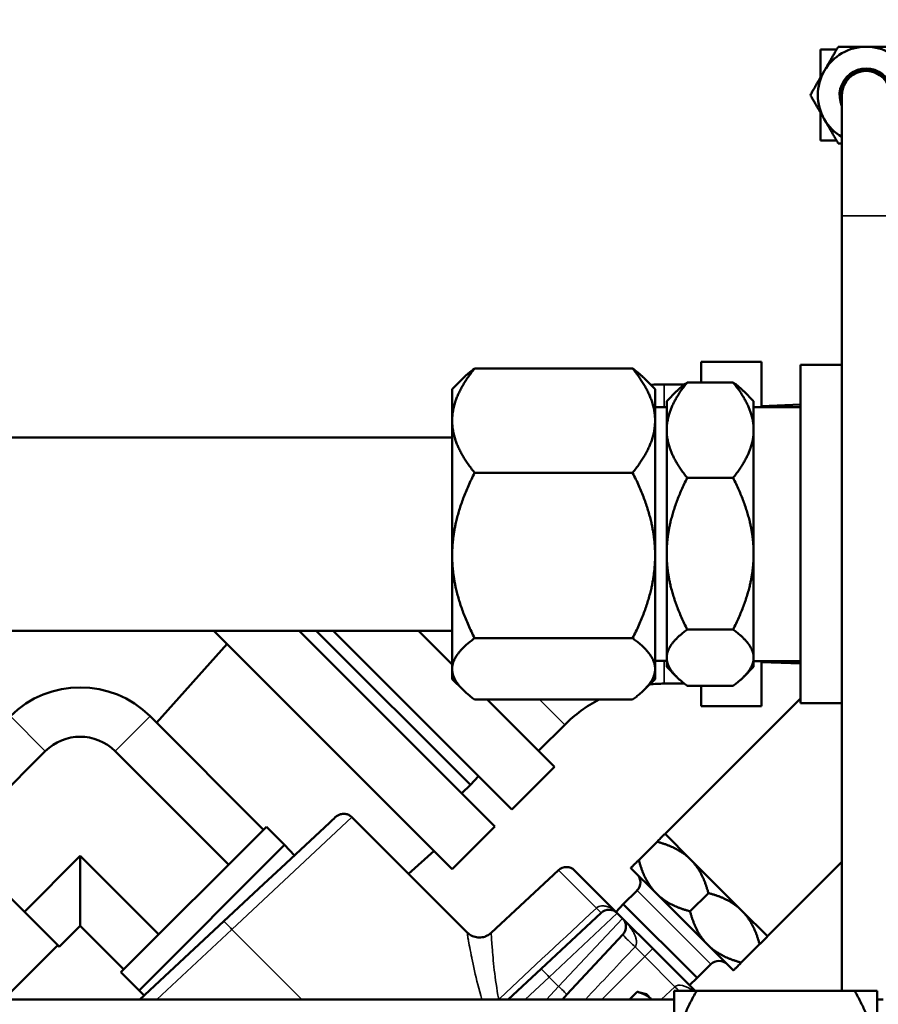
# Model space of a CAD drawing. Header units: inches. Extents: x 1 to 271, y 5 to 171.
# Tile 307 of 334: x 145.83 to 150.27, y 146.88 to 151.97. Entities that reach past the tile are written whole.
import ezdxf

# ---------------------------------------------------------------- set-up
doc = ezdxf.new("R2010")
doc.units = ezdxf.units.IN
doc.header["$LTSCALE"] = 8
doc.header["$MEASUREMENT"] = 0
for name, color, linetype, lineweight in [('Dimension (ANSI)', 7, 'Continuous', 25), ('Visible (ANSI)', 7, 'Continuous', 50), ('Visible Narrow (ANSI)', 7, 'Continuous', 35)]:
    doc.layers.add(name, color=color, linetype=linetype, lineweight=lineweight)
doc.styles.add('Dimension Text', font='tahoma.ttf')
doc.dimstyles.new('Dual Dimension', dxfattribs={"dimscale": 8, "dimtxt": 0.12, "dimasz": 0.098425, "dimexe": 0.125, "dimexo": 0.0625, "dimgap": 0.031496, "dimtad": 0, "dimtih": 1, "dimtoh": 1, "dimrnd": 1e-08, "dimzin": 4, "dimdsep": 46, "dimtxsty": 'Dimension Text', "dimcen": 0.09, "dimdle": 0.393701, "dimclrd": 256, "dimclre": 256, "dimclrt": 256, "dimadec": 0, "dimazin": 1, "dimtfac": 1, "dimtofl": 0, "dimtmove": 0, "dimatfit": 3, "dimfxl": 1, "dimtolj": 1, "dimtzin": 4, "dimlwd": -1, "dimlwe": -1, "dimarcsym": 0})

# ---------------------------------------------------------------- blocks, each defined once
blk = doc.blocks.new('*D10')
at = {"layer": 'Defpoints', "color": 0, "transparency": 16777216}
for p in [(179.2848, 157.7079), (123.1798, 140.6812), (179.2848, 140.6812)]:
    blk.add_point(p, dxfattribs=at)
at = {"layer": 'Dimension (ANSI)', "transparency": 16777216}
for p, q in [((123.1798, 141.1812), (123.1798, 158.7079)), ((179.2848, 141.1812), (179.2848, 158.7079)), ((123.9672, 157.7079), (146.443, 157.7079)), ((178.4974, 157.7079), (156.0215, 157.7079))]:
    blk.add_line(p, q, dxfattribs=at)
for points in [[(123.9672, 157.8392), (123.9672, 157.5767), (123.1798, 157.7079)], [(178.4974, 157.8392), (178.4974, 157.5767), (179.2848, 157.7079)]]:
    blk.add_solid(points, dxfattribs=at)
at = {"layer": 'Dimension (ANSI)', "transparency": 16777216, "insert": (151.2323, 157.7079), "char_height": 0.96, "attachment_point": 5, "style": 'Dimension Text'}
blk.add_mtext('\\A1;{\\H3.0x;(}\\S56.11^ 1425.1 mm;{\\H3.0x;)}', dxfattribs=at)

msp = doc.modelspace()

# ---------------------------------------------------------------- linework, layer by layer
at = {"layer": 'Visible (ANSI)'}
for p, q in [((150.0549, 151.8176), (149.9714, 151.8176)), ((149.9714, 151.8176), (149.9714, 151.6729)), ((150.0824, 151.5816), (150.0824, 150.9566)), ((149.9714, 151.4904), (149.9714, 151.3456)), ((149.9714, 151.3456), (150.0549, 151.3456)), ((150.0824, 150.9566), (150.0824, 146.945)), ((148.1814, 150.1662), (148.9993, 150.1662)), ((149.3532, 150.2001), (149.3532, 150.0948)), ((149.6652, 150.2001), (149.3532, 150.2001)), ((149.6652, 150.2001), (149.6652, 149.9671)), ((149.8674, 148.4346), (149.8674, 150.1846)), ((149.8674, 150.1846), (150.0824, 150.1846)), ((148.0654, 150.0596), (148.1215, 150.1158)), ((149.1154, 150.0596), (149.0592, 150.1158)), ((149.267, 150.0836), (149.1615, 150.0836)), ((149.519, 150.0948), (149.2817, 150.0948)), ((148.0654, 150.0596), (148.0654, 149.8966)), ((149.1154, 150.0596), (149.1154, 149.8966)), ((149.1754, 149.9971), (149.2268, 150.0486)), ((149.6254, 149.9971), (149.5739, 150.0486)), ((149.1754, 149.9656), (149.1154, 149.9656)), ((149.1754, 149.9971), (149.1754, 149.8477)), ((149.6254, 149.9971), (149.6254, 149.8477)), ((149.8674, 149.9671), (149.6254, 149.9671)), ((149.6652, 149.9722), (149.8674, 149.9799)), ((148.0654, 149.8966), (148.0654, 149.1989)), ((149.1154, 149.8966), (149.1154, 149.1989)), ((148.0654, 149.8096), (145.3454, 149.8096)), ((149.1754, 149.8477), (149.1754, 149.2081)), ((149.6254, 149.8477), (149.6254, 149.2081)), ((148.1814, 149.6271), (148.9993, 149.6271)), ((149.519, 149.6007), (149.2817, 149.6007)), ((148.0654, 149.1989), (148.0654, 148.6119)), ((149.1154, 148.6119), (149.1154, 149.1989)), ((149.1754, 149.2081), (149.1754, 148.67)), ((149.6254, 148.67), (149.6254, 149.2081)), ((148.0654, 148.8096), (145.3454, 148.8096)), ((146.8326, 148.8096), (148.0661, 147.5762)), ((147.2739, 148.8096), (148.2867, 147.7968)), ((148.16, 148.0112), (147.3616, 148.8096)), ((148.3744, 147.8845), (147.4492, 148.8096)), ((148.0654, 148.6348), (147.8905, 148.8096)), ((149.519, 148.8155), (149.2817, 148.8155)), ((146.901, 148.7413), (146.535, 148.3336)), ((148.1814, 148.7706), (148.9993, 148.7706)), ((149.1754, 148.6536), (149.1154, 148.6536)), ((149.1754, 148.67), (149.1754, 148.6221)), ((149.6254, 148.67), (149.6254, 148.6221)), ((149.8674, 148.6521), (149.6254, 148.6521)), ((149.6652, 148.6521), (149.6652, 148.4191)), ((149.6652, 148.6471), (149.8674, 148.6394)), ((148.0654, 148.6119), (148.0654, 148.5596)), ((149.1154, 148.6119), (149.1154, 148.5596)), ((149.1754, 148.6221), (149.2268, 148.5707)), ((149.6254, 148.6221), (149.5739, 148.5707)), ((148.0654, 148.5596), (148.1215, 148.5035)), ((149.1154, 148.5596), (149.0592, 148.5035)), ((149.267, 148.5356), (149.1615, 148.5356)), ((149.519, 148.5245), (149.2817, 148.5245)), ((149.3532, 148.5245), (149.3532, 148.4191)), ((148.1814, 148.4531), (148.9993, 148.4531)), ((148.595, 148.1051), (148.247, 148.4531)), ((149.8674, 148.4589), (149.1667, 147.7583)), ((149.8674, 148.4346), (150.0824, 148.4346)), ((150.0813, 148.4346), (150.0824, 148.4336)), ((149.6652, 148.4191), (149.3532, 148.4191)), ((147.089, 147.7797), (146.5021, 148.3666)), ((148.6482, 148.323), (148.5127, 148.1875)), ((145.9601, 148.1859), (145.4906, 147.7164)), ((146.9083, 147.599), (146.3214, 148.1859)), ((148.3744, 147.8845), (148.595, 148.1051)), ((148.2023, 148.0566), (148.16, 148.0112)), ((148.1146, 147.9689), (148.16, 148.0112)), ((147.546, 147.8445), (147.546, 147.8445)), ((148.1425, 147.2481), (147.546, 147.8445)), ((146.3513, 147.042), (147.1041, 147.7947)), ((147.1978, 147.701), (147.1041, 147.7947)), ((147.4304, 147.8159), (147.1804, 147.5827)), ((147.2823, 147.6778), (147.3804, 147.7693)), ((148.2867, 147.7968), (148.0661, 147.5762)), ((149.1257, 147.7173), (149.031, 147.6225)), ((149.1667, 147.7583), (149.2993, 147.6257)), ((145.5067, 147.7003), (145.8359, 147.3711)), ((147.1978, 147.701), (146.4451, 146.9482)), ((147.2489, 147.6467), (147.1978, 147.701)), ((147.9719, 147.6704), (147.8392, 147.5513)), ((146.1408, 147.644), (145.8519, 147.3551)), ((146.1408, 147.644), (146.1408, 147.2827)), ((146.547, 147.2377), (146.1408, 147.644)), ((149.2993, 147.6257), (149.5645, 147.3605)), ((147.0886, 147.4971), (147.1804, 147.5827)), ((148.6152, 147.5703), (148.2674, 147.2459)), ((148.9196, 147.3478), (148.6986, 147.5688)), ((148.9899, 147.5815), (149.1225, 147.4489)), ((150.0824, 147.6133), (149.697, 147.2279)), ((147.0886, 147.4971), (146.8835, 147.3059)), ((148.951, 147.3941), (149.0218, 147.4648)), ((149.1225, 147.4489), (149.3877, 147.1837)), ((149.3909, 147.4521), (149.2961, 147.3574)), ((145.8519, 147.3551), (145.8359, 147.3711)), ((148.9135, 147.3539), (148.951, 147.3941)), ((148.951, 147.3941), (149.3329, 147.0123)), ((149.5645, 147.3605), (149.697, 147.2279)), ((145.8599, 147.3471), (145.8519, 147.3551)), ((145.8599, 147.3471), (146.0246, 147.1825)), ((148.8362, 147.3493), (148.5255, 147.0595)), ((148.9196, 147.3478), (148.9472, 147.3202)), ((149.1031, 147.1643), (148.9472, 147.3202)), ((146.1408, 147.2827), (146.0326, 147.1744)), ((146.3664, 147.0571), (146.1408, 147.2827)), ((146.4496, 146.9013), (146.8835, 147.3059)), ((148.6588, 146.9261), (148.9486, 147.2369)), ((145.7439, 146.9013), (146.0248, 147.1822)), ((146.0326, 147.1744), (146.0246, 147.1825)), ((149.1031, 147.1643), (149.3224, 146.945)), ((149.3877, 147.1837), (149.5203, 147.0512)), ((149.656, 147.1869), (149.5613, 147.0922)), ((148.3558, 146.9013), (148.5255, 147.0595)), ((149.3329, 147.0123), (149.4036, 147.083)), ((146.4451, 146.9482), (146.3513, 147.042)), ((149.2926, 146.9747), (149.3329, 147.0123)), ((148.1954, 146.9894), (148.1954, 146.9894)), ((145.3454, 146.9013), (149.2141, 146.9013)), ((146.4724, 146.9225), (146.4451, 146.9482)), ((148.2112, 146.93), (148.2112, 146.93)), ((148.6588, 146.9261), (148.6357, 146.9013)), ((148.9822, 146.9013), (149.0221, 146.9411)), ((149.0705, 146.9281), (149.0221, 146.9411)), ((149.0972, 146.9015), (149.0705, 146.9281)), ((149.0974, 146.9013), (149.0972, 146.9015)), ((149.2141, 146.57), (149.2141, 146.945)), ((149.2141, 146.945), (149.3301, 146.945)), ((149.3301, 146.945), (150.1481, 146.945)), ((150.2641, 146.945), (150.1481, 146.945)), ((150.2641, 146.57), (150.2641, 146.945)), ((150.2641, 146.9013), (150.2954, 146.9013))]:
    msp.add_line(p, q, dxfattribs=at)
for centre, radius, start, end in [((150.2074, 151.5816), 0.25, 90, 150), ((150.2074, 151.5816), 0.25, 30, 90), ((150.2074, 151.5816), 0.25, 150, 210), ((150.2074, 151.5816), 0.1375, 335.38, 204.62), ((150.2074, 151.5816), 0.1275, 348.6351, 191.3649), ((150.2074, 151.5816), 0.125, 0, 180), ((150.2074, 151.5816), 0.25, 210, 240), ((149.1615, 147.8096), 2.274, 90, 91.7424), ((149.1615, 147.8096), 0.726, 90, 95.848), ((146.1408, 148.0053), 0.511, 45, 135), ((149.1615, 147.8096), 0.726, 117.5843, 135), ((146.1408, 148.0053), 0.2555, 45, 135), ((148.6561, 147.5264), 0.06, 45, 133), ((148.9793, 147.5072), 0.06, 315, 45), ((148.8771, 147.3054), 0.06, 45, 133), ((148.9047, 147.2778), 0.06, 317, 45), ((149.446, 147.0406), 0.06, 45, 135)]:
    msp.add_arc(centre, radius, start, end, dxfattribs=at)
for points, weights in [([(149.9908, 151.7066), (150.0243, 151.7647), (150.063, 151.8316)], [1, 1.08605157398, 1.09482315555]), ([(150.063, 151.8316), (150.1404, 151.8316), (150.2074, 151.8316)], [1.09482315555, 1.08605157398, 1]), ([(150.2074, 151.8316), (150.2743, 151.8316), (150.3517, 151.8316)], [1, 1.08605157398, 1.09482315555]), ([(149.9187, 151.5816), (149.9574, 151.6486), (149.9908, 151.7066)], [1.09482315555, 1.08605157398, 1]), ([(149.9908, 151.4566), (149.9574, 151.5147), (149.9187, 151.5816)], [1, 1.08605157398, 1.09482315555]), ([(150.063, 151.3316), (150.0243, 151.3986), (149.9908, 151.4566)], [1.09482315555, 1.08605157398, 1]), ([(150.0824, 151.3316), (150.0728, 151.3316), (150.063, 151.3316)], [1.09131478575, 1.0937011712, 1.09482315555]), ([(148.0654, 149.8966), (148.0654, 150.0217), (148.1814, 150.1662)], [1.72624671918, 1.72624671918, 1.60230778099]), ([(148.1814, 150.1662), (148.1458, 150.1401), (148.1215, 150.1158)], [1.60230778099, 1.63840812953, 1.66399333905]), ([(149.1154, 149.8966), (149.1154, 150.0217), (148.9993, 150.1662)], [1.72624671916, 1.72624671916, 1.60230778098]), ([(148.9993, 150.1662), (149.0349, 150.1401), (149.0592, 150.1158)], [1.60230778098, 1.63840812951, 1.66399333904]), ([(149.1754, 149.8477), (149.1754, 149.9624), (149.2817, 150.0948)], [1.35590551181, 1.35590551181, 1.25855587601]), ([(149.2817, 150.0948), (149.2491, 150.0709), (149.2268, 150.0486)], [1.25855587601, 1.28691141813, 1.30700769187]), ([(149.519, 150.0948), (149.5516, 150.0709), (149.5739, 150.0486)], [1.25855587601, 1.28691141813, 1.30700769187]), ([(149.6254, 149.8477), (149.6254, 149.9624), (149.519, 150.0948)], [1.35590551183, 1.35590551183, 1.25855587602]), ([(148.1814, 149.6271), (148.0654, 149.7716), (148.0654, 149.8966)], [1.60230778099, 1.72624671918, 1.72624671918]), ([(148.9993, 149.6271), (149.1154, 149.7716), (149.1154, 149.8966)], [1.60230778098, 1.72624671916, 1.72624671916]), ([(149.2817, 149.6007), (149.1754, 149.7331), (149.1754, 149.8477)], [1.25855587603, 1.35590551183, 1.35590551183]), ([(149.519, 149.6007), (149.6254, 149.7331), (149.6254, 149.8477)], [1.25855587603, 1.35590551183, 1.35590551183]), ([(148.0654, 149.1989), (148.0654, 149.3976), (148.1814, 149.6271)], [1.72624671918, 1.72624671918, 1.60230778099]), ([(149.1154, 149.1989), (149.1154, 149.3976), (148.9993, 149.6271)], [1.72624671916, 1.72624671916, 1.60230778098]), ([(149.1754, 149.2081), (149.1754, 149.3903), (149.2817, 149.6007)], [1.35590551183, 1.35590551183, 1.25855587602]), ([(149.6254, 149.2081), (149.6254, 149.3903), (149.519, 149.6007)], [1.35590551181, 1.35590551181, 1.25855587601]), ([(148.1814, 148.7706), (148.0654, 149.0001), (148.0654, 149.1989)], [1.60230778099, 1.72624671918, 1.72624671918]), ([(148.9993, 148.7706), (149.1154, 149.0001), (149.1154, 149.1989)], [1.60230778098, 1.72624671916, 1.72624671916]), ([(149.2817, 148.8155), (149.1754, 149.0259), (149.1754, 149.2081)], [1.25855587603, 1.35590551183, 1.35590551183]), ([(149.519, 148.8155), (149.6254, 149.0259), (149.6254, 149.2081)], [1.25855587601, 1.35590551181, 1.35590551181]), ([(149.1754, 148.67), (149.1754, 148.7375), (149.2817, 148.8155)], [1.35590551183, 1.35590551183, 1.25855587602]), ([(149.6254, 148.67), (149.6254, 148.7375), (149.519, 148.8155)], [1.35590551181, 1.35590551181, 1.25855587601]), ([(148.0654, 148.6119), (148.0654, 148.6855), (148.1814, 148.7706)], [1.72624671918, 1.72624671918, 1.60230778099]), ([(149.1154, 148.6119), (149.1154, 148.6855), (148.9993, 148.7706)], [1.72624671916, 1.72624671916, 1.60230778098]), ([(149.2817, 148.5245), (149.1754, 148.6025), (149.1754, 148.67)], [1.25855587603, 1.35590551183, 1.35590551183]), ([(149.519, 148.5245), (149.6254, 148.6025), (149.6254, 148.67)], [1.25855587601, 1.35590551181, 1.35590551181]), ([(148.1814, 148.4531), (148.0654, 148.5382), (148.0654, 148.6119)], [1.60230778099, 1.72624671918, 1.72624671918]), ([(148.9993, 148.4531), (149.1154, 148.5382), (149.1154, 148.6119)], [1.60230778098, 1.72624671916, 1.72624671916]), ([(150.0822, 148.4346), (150.0823, 148.4345), (150.0824, 148.4344)], [1.00697512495, 1.00692987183, 1.00688444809]), ([(149.1257, 147.7173), (149.1667, 147.7583), (149.1667, 147.7583)], [1, 1.0379548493, 1]), ([(149.2993, 147.6257), (149.2378, 147.6872), (149.1257, 147.7173)], [1, 1.0379548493, 1]), ([(148.9899, 147.5815), (148.9899, 147.5815), (149.031, 147.6225)], [1, 1.0379548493, 1]), ([(149.031, 147.6225), (149.061, 147.5104), (149.1225, 147.4489)], [1, 1.0379548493, 1]), ([(149.3909, 147.4521), (149.3608, 147.5642), (149.2993, 147.6257)], [1, 1.0379548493, 1]), ([(149.1225, 147.4489), (149.184, 147.3874), (149.2961, 147.3574)], [1, 1.0379548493, 1]), ([(149.5645, 147.3605), (149.5029, 147.4221), (149.3909, 147.4521)], [1, 1.0379548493, 1]), ([(149.656, 147.1869), (149.626, 147.299), (149.5645, 147.3605)], [1, 1.0379548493, 1]), ([(149.2961, 147.3574), (149.3261, 147.2453), (149.3877, 147.1837)], [1, 1.0379548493, 1]), ([(149.697, 147.2279), (149.697, 147.2279), (149.656, 147.1869)], [1, 1.0379548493, 1]), ([(149.3877, 147.1837), (149.4492, 147.1222), (149.5613, 147.0922)], [1, 1.0379548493, 1]), ([(149.5613, 147.0922), (149.5203, 147.0512), (149.5203, 147.0512)], [1, 1.0379548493, 1]), ([(149.0972, 146.9015), (149.0705, 146.9281), (149.0221, 146.9411)], [1, 1.0379548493, 1]), ([(149.0974, 146.9013), (149.0973, 146.9014), (149.0972, 146.9015)], [1.0002943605, 1.00014775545, 1]), ([(149.3301, 146.945), (149.2141, 146.744), (149.2141, 146.57)], [1.60230778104, 1.72624671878, 1.72624671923]), ([(150.1481, 146.945), (150.2641, 146.744), (150.2641, 146.57)], [1.60230778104, 1.72624671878, 1.72624671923])]:
    msp.add_rational_spline(points, weights, degree=2, dxfattribs=at)
for points, knots in [([(147.4304, 147.8159), (147.4515, 147.8356), (147.4624, 147.8458), (147.4626, 147.8459), (147.4626, 147.8459), (147.4626, 147.8459), (147.4626, 147.8459), (147.4626, 147.8459), (147.4626, 147.8459), (147.4626, 147.8459), (147.4626, 147.8459), (147.4626, 147.846), (147.4626, 147.846), (147.4626, 147.846), (147.4626, 147.846), (147.4627, 147.846), (147.4627, 147.846), (147.4659, 147.849), (147.4695, 147.8516), (147.4777, 147.8564), (147.4825, 147.8584), (147.4938, 147.8615), (147.5005, 147.8623), (147.5135, 147.8616), (147.52, 147.8602), (147.5317, 147.8554), (147.5372, 147.8521), (147.5434, 147.847), (147.5447, 147.8458), (147.546, 147.8445)], [0, 0, 0, 0, 0.6757745, 0.6757745, 0.679157, 0.679157, 0.6812404, 0.6812404, 0.6817612, 0.6817612, 0.6820216, 0.6820216, 0.6820869, 0.6820869, 0.6821312, 0.6821312, 0.6821972, 0.6821972, 0.7157962, 0.7157962, 0.754726, 0.754726, 0.8049176, 0.8049176, 0.8540355, 0.8540355, 0.9015015, 0.9015015, 0.9152564, 0.9152564, 0.9152564, 0.9152564]), ([(148.1425, 147.2481), (148.1488, 147.2417), (148.1562, 147.2363), (148.1724, 147.2279), (148.1814, 147.2249), (148.2001, 147.2215), (148.2102, 147.2213), (148.2293, 147.2243), (148.2385, 147.2273), (148.2543, 147.2353), (148.2613, 147.2402), (148.2674, 147.2459)], [0.0000568, 0.0000568, 0.0000568, 0.0000568, 0.0684482, 0.0684482, 0.1389332, 0.1389332, 0.2138086, 0.2138086, 0.28576, 0.28576, 0.3493242, 0.3493242, 0.3493242, 0.3493242])]:
    msp.add_open_spline(points, degree=3, knots=knots, dxfattribs=at)
msp.add_open_spline([(148.1424, 147.2481), (148.1424, 147.2481), (148.1424, 147.2481), (148.1424, 147.2481)], degree=3, dxfattribs=at)
at = {"layer": 'Visible Narrow (ANSI)'}
for p, q in [((150.0824, 150.9566), (150.3324, 150.9566)), ((149.1615, 150.0836), (149.1615, 149.9656)), ((149.1615, 148.6536), (149.1615, 148.5356)), ((148.5181, 148.4531), (148.6482, 148.323)), ((145.7795, 148.3666), (145.9601, 148.1859)), ((146.5021, 148.3666), (146.3214, 148.1859)), ((146.9259, 147.2635), (147.546, 147.8445)), ((148.6152, 147.5703), (148.8114, 147.3741)), ((149.4036, 147.083), (149.0218, 147.4648)), ((148.5679, 147.0171), (148.9196, 147.3478)), ((148.9472, 147.3202), (148.6164, 146.9685)), ((146.9259, 147.2635), (146.5375, 146.9013)), ((146.9259, 147.2635), (147.2882, 146.9013)), ((149.0116, 147.1739), (149.0621, 147.1234)), ((149.1031, 147.1643), (149.0621, 147.1234)), ((149.0621, 147.1234), (148.8401, 146.9013)), ((149.2181, 146.9674), (149.0621, 147.1234)), ((148.5679, 147.0171), (148.4437, 146.9013)), ((148.6164, 146.9685), (148.5679, 147.0171)), ((148.5538, 146.9013), (148.6164, 146.9685)), ((149.1472, 146.9013), (149.2181, 146.9674))]:
    msp.add_line(p, q, dxfattribs=at)
for centre, major_axis, ratio, start_param, end_param in [((148.7817, 147.4078), (0.0546, -0.0585), 0.018504, 5.308657, 6.283185), ((146.9245, 147.2621), (-0.0409, 0.0439), 0.034878, 4.713607, 6.283185), ((149.0071, 147.1823), (-0.0585, 0.0546), 0.03907, 0, 1.682834), ((148.5664, 147.0156), (-0.0409, 0.0439), 0.034878, 4.713607, 6.283185), ((148.615, 146.967), (0.0439, -0.0409), 0.034878, 0, 1.569578), ((149.3155, 146.867), (-0.099, 0.099), 0.428571, 5.117121, 6.248279), ((149.2201, 146.9694), (0.0546, -0.0585), 0.034878, 4.713607, 5.10999), ((148.3094, 146.9159), (-0.0067, -0.0126), 0.522094, 0.436053, 0.991244), ((148.2754, 146.9377), (-0.015, 0.0786), 0.340166, 4.167368, 4.192262), ((148.2807, 146.9406), (-0.0546, 0.0585), 0.018118, 2.18438, 2.2906)]:
    msp.add_ellipse(centre, major_axis=major_axis, ratio=ratio, start_param=start_param, end_param=end_param, dxfattribs=at)
for points in [[(148.3112, 146.9061), (148.478, 147.0621), (148.6447, 147.2181), (148.8114, 147.3741)], [(148.1472, 147.2205), (148.1478, 147.2171), (148.1484, 147.2134), (148.1491, 147.2094)], [(149.0183, 147.2087), (149.018, 147.2104), (149.0177, 147.2121), (149.0173, 147.2139)], [(149.0116, 147.1739), (148.9261, 147.0831), (148.8406, 146.9922), (148.7551, 146.9013)], [(148.1642, 147.1292), (148.1657, 147.122), (148.1672, 147.1145), (148.1688, 147.1069)], [(148.3014, 146.9013), (148.303, 146.9019), (148.3045, 146.9024), (148.3061, 146.903)]]:
    msp.add_open_spline(points, degree=3, dxfattribs=at)
for points, knots in [([(148.8114, 147.3741), (148.8149, 147.3773), (148.8191, 147.3799), (148.8282, 147.3836), (148.8332, 147.3848), (148.8425, 147.3857), (148.8467, 147.3856), (148.8573, 147.3845), (148.8639, 147.3829), (148.8718, 147.3801), (148.8731, 147.3796), (148.8824, 147.3758), (148.8903, 147.3714), (148.9054, 147.3608), (148.9126, 147.3548), (148.9194, 147.3479), (148.9195, 147.3479), (148.9196, 147.3478)], [0, 0, 0, 0, 0.0849885, 0.0849885, 0.1693611, 0.1693611, 0.2344319, 0.2344319, 0.3319391, 0.3319391, 0.3516479, 0.3516479, 0.4701394, 0.4701394, 0.5860799, 0.5860799, 0.587042, 0.587042, 0.587042, 0.587042]), ([(148.9762, 147.2882), (148.9753, 147.2893), (148.9663, 147.3002), (148.9565, 147.3108), (148.9473, 147.3201), (148.9472, 147.3201), (148.9472, 147.3202)], [0.5698168, 0.5698168, 0.5698168, 0.5698168, 0.5860341, 0.7325427, 0.7325427, 0.7335206, 0.7335206, 0.7335206, 0.7335206]), ([(148.9472, 147.3202), (148.9472, 147.3201), (148.9473, 147.3201), (148.9519, 147.3154), (148.9609, 147.306), (148.9737, 147.2915), (148.9854, 147.2766), (148.9961, 147.2612), (149.0053, 147.2456), (149.0127, 147.2297), (149.0177, 147.214), (149.0206, 147.1935), (149.0169, 147.1802), (149.0116, 147.1739)], [-0.0009779, -0.0009779, -0.0009779, -0.0009779, 0, 0, 0.0732543, 0.1465085, 0.2197628, 0.2930171, 0.3662713, 0.4395256, 0.5127799, 0.5860341, 0.7325427, 0.7325427, 0.7325427, 0.7325427]), ([(148.2194, 146.9013), (148.2037, 146.9543), (148.1784, 147.057), (148.1542, 147.1796), (148.1439, 147.2391), (148.1424, 147.2481), (148.1424, 147.2481)], [-4.39654, -4.39654, -4.39654, -4.39654, -3.882775, -3.340555, -2.798336, -2.527719, -2.527719, -2.527719, -2.527719]), ([(148.2675, 147.2459), (148.2674, 147.2459), (148.2679, 147.2372), (148.2713, 147.1795), (148.2815, 147.0589), (148.2956, 146.9569), (148.3061, 146.903)], [2.527714, 2.527714, 2.527714, 2.527714, 2.798336, 3.340555, 3.882775, 4.424995, 4.424995, 4.424995, 4.424995])]:
    msp.add_open_spline(points, degree=3, knots=knots, dxfattribs=at)

# ---------------------------------------------------------------- dimensions: what is measured, and where the dimension line sits
at = {"layer": 'Dimension (ANSI)'}
dim = msp.add_linear_dim(base=(179.28481, 157.70793), p1=(123.17977, 140.68124), p2=(179.28481, 140.68124), angle=180, text='{\\H3.0x;(}\\S<>^ 1425.1 mm;{\\H3.0x;)}', dimstyle='Dual Dimension', override={"dimgap": 0.031496, "dimtih": 0, "dimtoh": 0, "dimdec": 2, "dimpost": '\\X', "dimtol": 0, "dimlim": 0, "dimtp": 0, "dimtm": 0, "dimtdec": 2, "dimatfit": 1}, dxfattribs=at)
dim.commit()
dim.dimension.update_dxf_attribs({"geometry": '*D10', "text_midpoint": (151.23229, 157.70793), "dimtype": 160})

doc.saveas('drawing.dxf')
